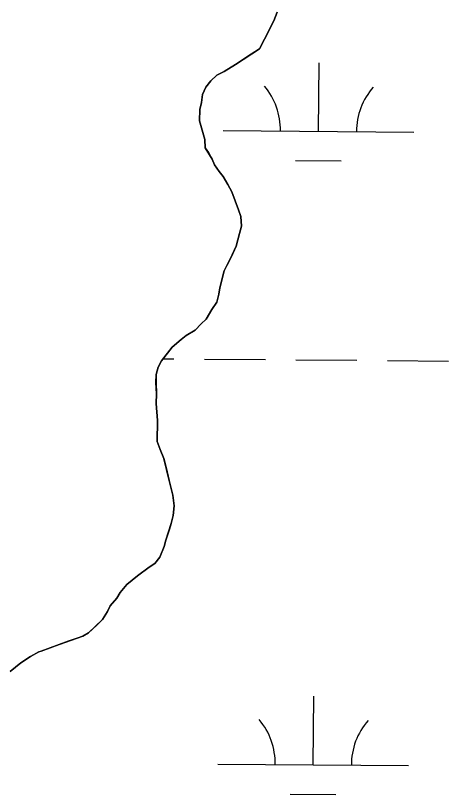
# Model space of a CAD drawing. Extents: x 3271442 to 3309282, y 752266 to 777610.
# Drawn here: x 3302832.2 to 3303059.3, y 758000.4 to 758409.4 of the extents above; entities that cross this region are included whole.
import ezdxf

# ---------------------------------------------------------------- set-up
doc = ezdxf.new("R2010")
doc.units = 0
for name, color, linetype in [('V-SITE-VEGE', 7, 'Continuous'), ('V-TOPO-SHOR', 7, 'Continuous'), ('V-WETL-SWMP', 7, 'Continuous')]:
    doc.layers.add(name, color=color, linetype=linetype)

msp = doc.modelspace()

# ---------------------------------------------------------------- linework, layer by layer
at = {"layer": 'V-SITE-VEGE'}
for p, q in [((3302967.71, 758406.57), (3302969.52, 758411.2)), ((3302962.81, 758396.94), (3302967.71, 758406.57)), ((3302960.15, 758391.91), (3302962.81, 758396.94)), ((3302947.65, 758383.72), (3302960.15, 758391.91)), ((3302941.62, 758380.05), (3302947.65, 758383.72)), ((3302937.75, 758378.02), (3302941.62, 758380.05)), ((3302934.71, 758375.12), (3302937.75, 758378.02)), ((3302930.3, 758368.02), (3302932.09, 758371.79)), ((3302932.09, 758371.79), (3302934.71, 758375.12)), ((3302929.78, 758363.78), (3302930.3, 758368.02)), ((3302928.84, 758359.99), (3302929.78, 758363.78)), ((3302928.7, 758354.05), (3302928.84, 758359.99)), ((3302931.43, 758344.23), (3302928.7, 758354.05)), ((3302931.75, 758339.98), (3302931.43, 758344.23)), ((3302935.43, 758333.95), (3302931.75, 758339.98)), ((3302936.63, 758330.95), (3302935.43, 758333.95)), ((3302939.09, 758327.5), (3302936.63, 758330.95)), ((3302941.15, 758324.91), (3302939.09, 758327.5)), ((3302943.59, 758320.61), (3302941.15, 758324.91)), ((3302945.62, 758316.74), (3302943.59, 758320.61)), ((3302949.21, 758307.32), (3302945.62, 758316.74)), ((3302950.41, 758303.9), (3302949.21, 758307.32)), ((3302950.71, 758298.8), (3302950.41, 758303.9)), ((3302949.77, 758295), (3302950.71, 758298.8)), ((3302947.91, 758288.26), (3302949.77, 758295)), ((3302944.78, 758281.55), (3302947.91, 758288.26)), ((3302943, 758278.2), (3302944.78, 758281.55)), ((3302941.66, 758275.26), (3302943, 758278.2)), ((3302939.33, 758266.41), (3302941.66, 758275.26)), ((3302938.82, 758263.02), (3302939.33, 758266.41)), ((3302937.87, 758258.81), (3302938.82, 758263.02)), ((3302935.24, 758255.05), (3302937.87, 758258.81)), ((3302932.15, 758250.03), (3302935.24, 758255.05)), ((3302929.54, 758247.55), (3302932.15, 758250.03)), ((3302926.49, 758244.23), (3302929.54, 758247.55)), ((3302919.16, 758239.31), (3302921.76, 758241.37)), ((3302921.76, 758241.37), (3302926.49, 758244.23)), ((3302914.4, 758235.19), (3302919.16, 758239.31)), ((3302908.71, 758228.11), (3302914.4, 758235.19)), ((3302906, 758220.96), (3302906.94, 758224.76)), ((3302906.94, 758224.76), (3302908.71, 758228.11)), ((3302905.89, 758216.72), (3302906, 758220.96)), ((3302906.18, 758210.78), (3302905.89, 758216.72)), ((3302906.06, 758205.69), (3302906.18, 758210.78)), ((3302906.69, 758196.77), (3302906.06, 758205.69)), ((3302906.43, 758185.74), (3302906.69, 758196.77)), ((3302908.02, 758181.46), (3302906.43, 758185.74)), ((3302910.03, 758176.75), (3302908.02, 758181.46)), ((3302912.73, 758165.23), (3302910.03, 758176.75)), ((3302914.66, 758157.55), (3302912.73, 758165.23)), ((3302915.38, 758152.01), (3302914.66, 758157.55)), ((3302914.83, 758146.93), (3302915.38, 758152.01)), ((3302913.88, 758142.71), (3302914.83, 758146.93)), ((3302911.12, 758133.87), (3302913.88, 758142.71)), ((3302907.94, 758125.04), (3302910.2, 758130.5)), ((3302910.2, 758130.5), (3302911.12, 758133.87)), ((3302905.32, 758121.71), (3302907.94, 758125.04)), ((3302896.25, 758115.14), (3302902.3, 758119.66)), ((3302902.3, 758119.66), (3302905.32, 758121.71)), ((3302890.63, 758110.6), (3302896.25, 758115.14)), ((3302887.13, 758106.45), (3302890.63, 758110.6)), ((3302885.37, 758103.52), (3302887.13, 758106.45)), ((3302881.88, 758099.36), (3302885.37, 758103.52)), ((3302880.53, 758096.42), (3302881.88, 758099.36)), ((3302877.89, 758092.24), (3302880.53, 758096.42)), ((3302870.5, 758085.21), (3302877.89, 758092.24)), ((3302867.5, 758083.58), (3302870.5, 758085.21)), ((3302855.09, 758079.21), (3302864.5, 758082.38)), ((3302864.5, 758082.38), (3302867.5, 758083.58)), ((3302845.67, 758075.62), (3302855.09, 758079.21)), ((3302840.09, 758072.78), (3302844.39, 758075.23)), ((3302844.39, 758075.23), (3302845.67, 758075.62)), ((3302829.29, 758064.98), (3302834.92, 758069.51)), ((3302834.92, 758069.51), (3302840.09, 758072.78))]:
    msp.add_line(p, q, dxfattribs=at)
at = {"layer": 'V-TOPO-SHOR'}
for points in [[(3302969.52, 758411.2), (3302967.71, 758406.57), (3302962.81, 758396.93), (3302960.15, 758391.91), (3302955.84, 758389.04), (3302950.67, 758385.77), (3302947.65, 758383.72), (3302941.62, 758380.05), (3302937.75, 758378.02), (3302934.71, 758375.12), (3302932.09, 758371.79), (3302930.3, 758368.02), (3302929.78, 758363.78), (3302928.84, 758359.99), (3302928.7, 758354.05), (3302931.43, 758344.23), (3302931.75, 758339.98), (3302933.39, 758337.4), (3302935.43, 758333.95), (3302936.63, 758330.95), (3302939.09, 758327.5), (3302941.15, 758324.91), (3302943.59, 758320.61), (3302945.62, 758316.74), (3302948.01, 758310.32), (3302949.21, 758307.32), (3302950.41, 758303.9), (3302950.71, 758298.8), (3302949.77, 758295), (3302947.91, 758288.26), (3302946.12, 758284.49), (3302944.78, 758281.55), (3302943, 758278.2), (3302941.66, 758275.26), (3302939.33, 758266.41), (3302938.82, 758263.02), (3302937.87, 758258.81), (3302935.24, 758255.05), (3302932.15, 758250.03), (3302929.54, 758247.55), (3302926.49, 758244.23), (3302921.76, 758241.37), (3302919.16, 758239.31), (3302914.4, 758235.19), (3302908.71, 758228.11), (3302906.94, 758224.76), (3302906, 758220.96), (3302905.9, 758216.72), (3302906.18, 758210.78), (3302906.06, 758205.69), (3302906.36, 758200.59), (3302906.69, 758196.77), (3302906.55, 758190.83), (3302906.43, 758185.74), (3302908.02, 758181.46), (3302910.03, 758176.75), (3302911.19, 758172.05), (3302912.72, 758165.23), (3302914.66, 758157.55), (3302915.38, 758152.01), (3302914.83, 758146.93), (3302913.88, 758142.71), (3302912.96, 758139.77), (3302911.12, 758133.87), (3302910.2, 758130.5), (3302907.94, 758125.04), (3302905.32, 758121.71)], [(3302905.32, 758121.71), (3302902.3, 758119.66), (3302896.25, 758115.14), (3302890.63, 758110.6), (3302887.13, 758106.45), (3302885.37, 758103.52), (3302881.88, 758099.36), (3302880.53, 758096.42), (3302877.89, 758092.24), (3302874.85, 758089.35), (3302870.5, 758085.21), (3302867.5, 758083.58), (3302864.5, 758082.38), (3302859.79, 758080.8), (3302855.09, 758079.21), (3302845.67, 758075.62), (3302844.39, 758075.23), (3302840.09, 758072.78), (3302834.92, 758069.51), (3302829.29, 758064.98)]]:
    msp.add_lwpolyline(points, dxfattribs=at)
at = {"layer": 'V-WETL-SWMP'}
for p, q in [((3302969.52, 758411.2), (3302967.71, 758406.57)), ((3302967.71, 758406.57), (3302962.81, 758396.93)), ((3302962.81, 758396.93), (3302960.15, 758391.91)), ((3302960.15, 758391.91), (3302947.65, 758383.72)), ((3302947.65, 758383.72), (3302941.62, 758380.05)), ((3302991.15, 758348.59), (3302991.45, 758384.59)), ((3302941.62, 758380.05), (3302937.76, 758378.02)), ((3302937.76, 758378.02), (3302934.72, 758375.12)), ((3302932.09, 758371.79), (3302930.3, 758368.01)), ((3302934.72, 758375.12), (3302932.09, 758371.79)), ((3302930.3, 758368.01), (3302929.78, 758363.78)), ((3302929.78, 758363.78), (3302928.84, 758359.99)), ((3302928.84, 758359.99), (3302928.7, 758354.05)), ((3302928.7, 758354.05), (3302931.43, 758344.23)), ((3302941.15, 758349), (3303041.15, 758348.18)), ((3302931.43, 758344.23), (3302931.75, 758339.98)), ((3302931.75, 758339.98), (3302935.43, 758333.95)), ((3302935.43, 758333.95), (3302936.63, 758330.95)), ((3302936.63, 758330.95), (3302939.09, 758327.5)), ((3302979.02, 758333.26), (3303003.02, 758333.06)), ((3302939.09, 758327.5), (3302941.15, 758324.91)), ((3302941.15, 758324.91), (3302943.59, 758320.61)), ((3302943.59, 758320.61), (3302945.62, 758316.74)), ((3302945.62, 758316.74), (3302949.21, 758307.32)), ((3302949.21, 758307.32), (3302950.41, 758303.9)), ((3302950.41, 758303.9), (3302950.71, 758298.8)), ((3302950.71, 758298.8), (3302949.77, 758295)), ((3302949.77, 758295), (3302947.91, 758288.26)), ((3302947.91, 758288.26), (3302944.78, 758281.55)), ((3302944.78, 758281.55), (3302943, 758278.2)), ((3302943, 758278.2), (3302941.66, 758275.26)), ((3302941.66, 758275.26), (3302939.33, 758266.41)), ((3302939.33, 758266.41), (3302938.82, 758263.02)), ((3302938.82, 758263.02), (3302937.87, 758258.8)), ((3302937.87, 758258.8), (3302935.24, 758255.05)), ((3302935.24, 758255.05), (3302932.15, 758250.03)), ((3302932.15, 758250.03), (3302929.54, 758247.55)), ((3302929.54, 758247.55), (3302926.49, 758244.23)), ((3302921.76, 758241.37), (3302919.16, 758239.31)), ((3302926.49, 758244.23), (3302921.76, 758241.37)), ((3302919.16, 758239.31), (3302914.4, 758235.19)), ((3302914.4, 758235.19), (3302908.71, 758228.11)), ((3302909.58, 758229.19), (3302915.32, 758229.14)), ((3302931.32, 758229.01), (3302963.32, 758228.74)), ((3302979.32, 758228.61), (3303011.31, 758228.35)), ((3303027.31, 758228.22), (3303059.31, 758227.95)), ((3302906.94, 758224.76), (3302906, 758220.96)), ((3302908.71, 758228.11), (3302906.94, 758224.76)), ((3302906, 758220.96), (3302905.9, 758216.72)), ((3302905.9, 758216.72), (3302906.18, 758210.78)), ((3302906.18, 758210.78), (3302906.06, 758205.69)), ((3302906.06, 758205.69), (3302906.69, 758196.76)), ((3302906.69, 758196.76), (3302906.43, 758185.74)), ((3302906.43, 758185.74), (3302908.02, 758181.46)), ((3302908.02, 758181.46), (3302910.03, 758176.75)), ((3302910.03, 758176.75), (3302912.72, 758165.23)), ((3302912.72, 758165.23), (3302914.66, 758157.54)), ((3302914.66, 758157.54), (3302915.38, 758152.01)), ((3302915.38, 758152.01), (3302914.83, 758146.93)), ((3302914.83, 758146.93), (3302913.88, 758142.71)), ((3302913.88, 758142.71), (3302911.12, 758133.87)), ((3302910.2, 758130.5), (3302907.94, 758125.04)), ((3302911.12, 758133.87), (3302910.2, 758130.5)), ((3302907.94, 758125.04), (3302905.32, 758121.71)), ((3302902.3, 758119.66), (3302896.25, 758115.14)), ((3302905.32, 758121.71), (3302902.3, 758119.66)), ((3302896.25, 758115.14), (3302890.63, 758110.6)), ((3302890.63, 758110.6), (3302887.14, 758106.45)), ((3302887.14, 758106.45), (3302885.37, 758103.52)), ((3302885.37, 758103.52), (3302881.87, 758099.36)), ((3302881.87, 758099.36), (3302880.53, 758096.42)), ((3302880.53, 758096.42), (3302877.89, 758092.24)), ((3302877.89, 758092.24), (3302870.51, 758085.21)), ((3302870.51, 758085.21), (3302867.5, 758083.58)), ((3302864.5, 758082.38), (3302855.09, 758079.21)), ((3302867.5, 758083.58), (3302864.5, 758082.38)), ((3302855.09, 758079.21), (3302845.67, 758075.62)), ((3302844.39, 758075.23), (3302840.09, 758072.78)), ((3302845.67, 758075.62), (3302844.39, 758075.23)), ((3302834.92, 758069.51), (3302829.3, 758064.98)), ((3302840.09, 758072.78), (3302834.92, 758069.51)), ((3302988.41, 758015.93), (3302988.71, 758051.93)), ((3302938.41, 758016.34), (3303038.41, 758015.51)), ((3302976.28, 758000.59), (3303000.28, 758000.4))]:
    msp.add_line(p, q, dxfattribs=at)
for centre, start, end in [((3302935.91, 758349.52), 358.7563, 40.2999), ((3303046.39, 758348.61), 138.7563, 180.2999), ((3302933.17, 758016.86), 358.7563, 40.2999), ((3303043.65, 758015.95), 138.7563, 180.2999)]:
    msp.add_arc(centre, 35.25, start, end, dxfattribs=at)

doc.saveas('drawing.dxf')
